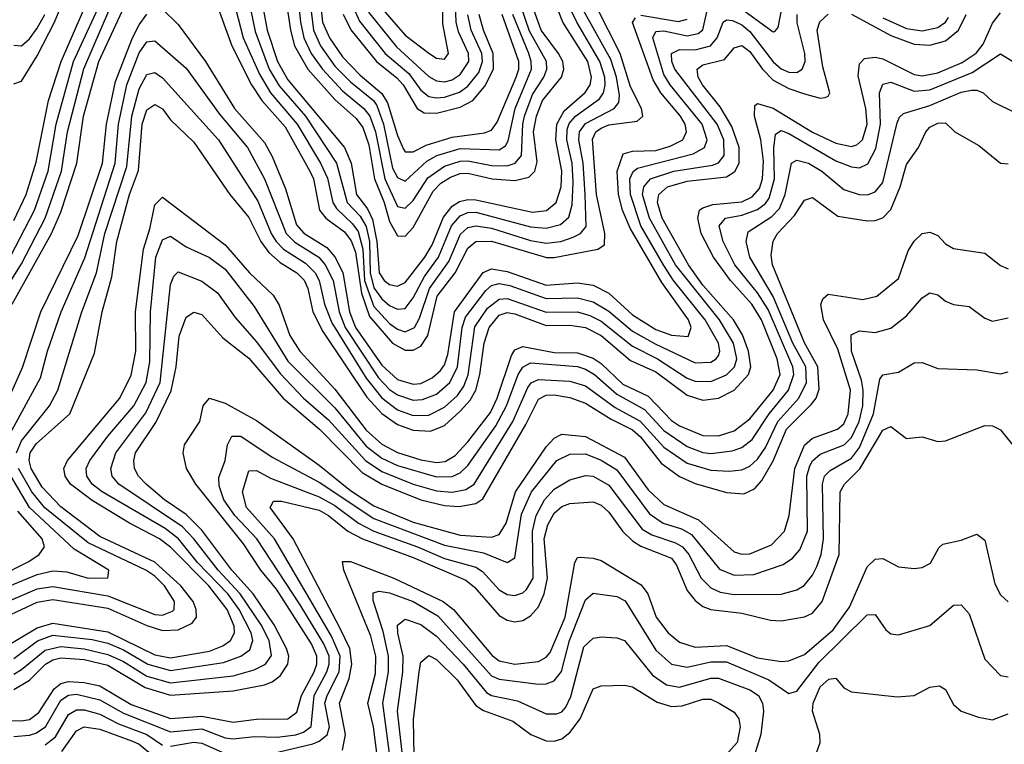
# Model space of a CAD drawing. Header units: inches. Extents: x 990535 to 1117859, y 769386 to 892122.
# Tile 976 of 1056: x 1063085 to 1065600, y 881725 to 883577. Entities that reach past the tile are written whole.
import ezdxf

# ---------------------------------------------------------------- set-up
doc = ezdxf.new("R2010")
doc.units = ezdxf.units.IN
doc.header["$MEASUREMENT"] = 0
doc.layers.add('B0868', color=7, linetype='Continuous')

msp = doc.modelspace()

# ---------------------------------------------------------------- linework, layer by layer
at = {"layer": 'B0868', "color": 5}
for points, elevation in [([(1064006.5, 883610), (1064070, 883537.5), (1064130, 883490.8), (1064150, 883478.5), (1064170, 883475.9), (1064180.6, 883490), (1064165.8, 883565.8), (1064168.2, 883790)], 3880), ([(1063683.8, 883730), (1063717.6, 883550), (1063743.3, 883470), (1063770, 883423), (1063914.4, 883250), (1063931.6, 883210), (1063945.6, 883130), (1063973.4, 883093.4), (1063985.9, 883065.9), (1063997.1, 883010), (1064002.9, 882930), (1064016.1, 882910), (1064030, 882900.2), (1064050, 882895.6), (1064070, 882905.1), (1064120, 882970), (1064138.2, 883001.8), (1064167.8, 883072.2), (1064190, 883100), (1064208.2, 883111.8), (1064230, 883117.4), (1064250, 883116.1), (1064395, 883085), (1064430.8, 883089.2), (1064455.4, 883110), (1064467.9, 883150), (1064470, 883190), (1064454.9, 883270), (1064456.8, 883310), (1064476.1, 883343.9), (1064529.6, 883390.4), (1064541.9, 883410), (1064545.9, 883430), (1064536.1, 883470), (1064472.7, 883570), (1064450, 883626.8)], 3680), ([(1063975.7, 883595.7), (1064047.8, 883507.8), (1064130, 883431.4), (1064150, 883420.2), (1064170, 883418.2), (1064190, 883423.2), (1064210, 883436.7), (1064231.9, 883470), (1064231.7, 883490), (1064206, 883546), (1064200, 883570), (1064193.6, 883730)], 3860), ([(1063818.5, 883690), (1063835.2, 883550), (1063853.8, 883510), (1063890, 883458.2), (1063930, 883417.9), (1063988.8, 883370), (1063997.2, 883357.2), (1064014.5, 883310), (1064037.6, 883197.6), (1064050, 883173.2), (1064070, 883164), (1064124.7, 883215.3), (1064150.7, 883229.3), (1064210, 883247.7), (1064310, 883244.4), (1064325.8, 883254.2), (1064332.9, 883267.1), (1064350.3, 883350), (1064392.2, 883450), (1064391.9, 883470), (1064385.3, 883490), (1064344.7, 883590)], 3760), ([(1063845.8, 883690), (1063858.8, 883570), (1063876.3, 883530), (1063910, 883481.8), (1063954.9, 883434.9), (1064010, 883388.2), (1064024.4, 883364.4), (1064050, 883280.9), (1064065.7, 883245.7), (1064070, 883238.8), (1064090, 883239.4), (1064123.5, 883256.5), (1064190, 883276.8), (1064272.1, 883287.9), (1064290, 883294.6), (1064304.9, 883315.1), (1064353.1, 883430), (1064360.3, 883450), (1064360.2, 883470), (1064317.1, 883590)], 3780), ([(1063050, 882948.5), (1063123.1, 883090), (1063157.7, 883190), (1063177.9, 883310), (1063222.8, 883470), (1063305.2, 883650)], 3660), ([(1063070, 883412.7), (1063090, 883419.8), (1063130, 883484.8), (1063174.3, 883570), (1063206.5, 883650)], 3720), ([(1063669.5, 883630), (1063686.3, 883546.3), (1063722.5, 883450), (1063747.6, 883407.6), (1063814.9, 883330), (1063894.6, 883210), (1063921.8, 883110), (1063954.9, 883074.9), (1063970, 883048), (1063978.5, 883010), (1063979.9, 882930), (1063990, 882891.7), (1064010, 882863.1), (1064030, 882846), (1064050, 882837), (1064070, 882839), (1064090, 882865.7), (1064119.1, 882920.9), (1064154.6, 882970), (1064188, 883050), (1064210, 883075.8), (1064230, 883083.8), (1064250, 883084.5), (1064390, 883047.7), (1064430, 883043.8), (1064466.2, 883053.8), (1064487.5, 883072.5), (1064496.5, 883103.5), (1064498.6, 883161.4), (1064495.9, 883210), (1064482.8, 883270), (1064483.5, 883296.5), (1064488.5, 883311.5), (1064505, 883330), (1064565.9, 883374.1), (1064576.6, 883390), (1064580.4, 883410), (1064579.3, 883430), (1064566.7, 883470), (1064507.8, 883570), (1064470, 883648.8)], 3660), ([(1063792, 883670), (1063802.4, 883570), (1063810.8, 883530), (1063829.5, 883490), (1063858.6, 883450), (1063910, 883394.8), (1063964.4, 883350), (1063979.3, 883330), (1063994.3, 883290), (1064017.4, 883170), (1064050, 883099.7), (1064070, 883095.2), (1064090, 883114.7), (1064127.2, 883172.8), (1064170, 883202.3), (1064210, 883215.4), (1064230, 883216.4), (1064290, 883204.4), (1064330, 883203.6), (1064350.3, 883210), (1064366.8, 883230), (1064369.8, 883310), (1064374.4, 883330), (1064394.8, 883385.2), (1064424, 883430), (1064431.6, 883450), (1064430.6, 883470), (1064387.4, 883547.4), (1064366.2, 883610)], 3740), ([(1063066, 882850), (1063166.6, 883030), (1063190, 883085.3), (1063231, 883210), (1063248.4, 883330), (1063287.2, 883470), (1063357.7, 883622.3)], 3620), ([(1063070, 883063.9), (1063101.6, 883130), (1063127.4, 883212.6), (1063159, 883370), (1063191.4, 883470), (1063257.7, 883622.3)], 3680), ([(1063585.1, 883625.1), (1063627.3, 883510), (1063677.4, 883410), (1063703.5, 883370), (1063763.2, 883303.2), (1063826.3, 883190), (1063835.4, 883170), (1063851.2, 883090), (1063867, 883070), (1063914.6, 883034.6), (1063932, 883012), (1063942.4, 882982.4), (1063958.2, 882878.2), (1063978.7, 882818.7), (1064037.6, 882750), (1064070, 882732), (1064090, 882732), (1064110, 882742.6), (1064127.4, 882770), (1064151.7, 882870), (1064197.3, 882930), (1064230, 882992.7), (1064250, 883009.8), (1064290, 883011.2), (1064430.9, 882969.1), (1064450, 882968.8), (1064561.7, 882990), (1064578.5, 883001.5), (1064579.7, 883030), (1064558.2, 883130), (1064548.4, 883271.6), (1064557, 883290), (1064570, 883299.9), (1064590, 883308), (1064662.4, 883317.6), (1064676.6, 883330), (1064673.1, 883350), (1064645.1, 883405.1), (1064618.5, 883490), (1064558.3, 883610)], 3620), ([(1063630.3, 883630.3), (1063656.2, 883530), (1063697.7, 883437.7), (1063725.6, 883390), (1063793.5, 883310), (1063853.6, 883210), (1063871.5, 883171.5), (1063885, 883110), (1063894, 883094), (1063935.4, 883055.4), (1063950, 883035.8), (1063961.6, 882990), (1063966.2, 882910), (1063990, 882844), (1064030, 882800.6), (1064050, 882786), (1064070, 882779.1), (1064093.6, 882790), (1064106.1, 882813.9), (1064131.8, 882890), (1064181, 882959), (1064211.3, 883028.7), (1064230, 883046), (1064250, 883050.4), (1064290, 883044.1), (1064390, 883012.6), (1064430, 883005.3), (1064467.2, 883010), (1064499, 883021), (1064517.5, 883030), (1064531.8, 883048.2), (1064529.8, 883130.2), (1064523.9, 883210), (1064513.3, 883270), (1064514.9, 883290), (1064530, 883311.2), (1064603.9, 883350), (1064615, 883365), (1064616.9, 883383.1), (1064609.8, 883430), (1064594.6, 883474.6), (1064508.8, 883630)], 3640), ([(1063764.9, 883630), (1063776.4, 883550), (1063787.1, 883510), (1063820.9, 883450), (1063890, 883372.9), (1063944.1, 883324.1), (1063961.2, 883301.2), (1063976.9, 883256.9), (1063991.5, 883170), (1064016, 883110), (1064030, 883061.2), (1064050, 883024.6), (1064070, 883023.8), (1064090, 883046.1), (1064141.1, 883138.9), (1064160.9, 883159.1), (1064185.4, 883174.6), (1064210, 883183.8), (1064230, 883184.5), (1064292.3, 883170), (1064350, 883165.5), (1064385.4, 883174.5), (1064400.5, 883190), (1064406.6, 883213.4), (1064397.4, 883290), (1064404.7, 883330), (1064420.8, 883370), (1064468.7, 883430), (1064475, 883450), (1064472.5, 883470), (1064461.6, 883490), (1064416.8, 883550), (1064394.1, 883614.1)], 3720), ([(1063026.6, 882853.4), (1063090, 882952.9), (1063150.3, 883070), (1063192.2, 883190), (1063207.1, 883290), (1063248.5, 883451.4), (1063315, 883605)], 3640), ([(1063060.8, 882519.2), (1063138.2, 882661.8), (1063156.1, 882730), (1063190.7, 882830), (1063251.5, 882968.5), (1063328.7, 883210), (1063337.8, 883310), (1063358.4, 883410), (1063390, 883491.7), (1063410, 883520.1), (1063430, 883523), (1063510, 883453.3), (1063595.5, 883335.5), (1063667, 883250), (1063710, 883170.1), (1063766, 883030), (1063788, 883008), (1063849.5, 882970), (1063865.6, 882950), (1063885.9, 882910), (1063901.5, 882830), (1063916.8, 882790), (1064001.5, 882661.5), (1064030, 882631.8), (1064050, 882617.9), (1064090, 882604.9), (1064114.1, 882605.9), (1064150, 882620), (1064184.1, 882650), (1064203.6, 882690), (1064215.5, 882790), (1064223.7, 882816.3), (1064275.5, 882884.5), (1064290, 882897.4), (1064310, 882902.9), (1064337.4, 882897.4), (1064430, 882864.2), (1064510, 882866.1), (1064550, 882856), (1064590, 882832), (1064650, 882780.9), (1064708.2, 882748.2), (1064810, 882700.1), (1064850, 882701.7), (1064864.4, 882710), (1064870, 882719), (1064873.4, 882730), (1064869.9, 882750.1), (1064836, 882810), (1064755, 882910), (1064730, 882948.4), (1064672, 883050), (1064644.9, 883130), (1064643.9, 883170), (1064651.6, 883188.4), (1064662.8, 883197.2), (1064805.7, 883234.3), (1064833.9, 883250), (1064840.9, 883270), (1064828.3, 883310), (1064746.3, 883410), (1064730, 883436.6), (1064702.6, 883530), (1064710, 883546.5), (1064730, 883547.9), (1064790, 883535.4), (1064818.2, 883541.8), (1064830, 883550.7), (1064844.1, 883615.9)], 3560), ([(1063450, 883603.3), (1063490, 883564.8), (1063559.6, 883470), (1063633.5, 883350), (1063710, 883262.9), (1063730, 883227.2), (1063764.3, 883144.3), (1063792.4, 883052.4), (1063811.1, 883031.1), (1063870, 882994.8), (1063890, 882970.8), (1063910.4, 882930.4), (1063927.1, 882830), (1063942.5, 882790), (1064010, 882694.1), (1064050, 882657.7), (1064090, 882645.3), (1064110, 882647.5), (1064138.8, 882661.2), (1064159.9, 882680.1), (1064170, 882694.8), (1064178.8, 882721.2), (1064196, 882830), (1064269, 882931), (1064290, 882940), (1064330, 882932.9), (1064430, 882898.7), (1064510, 882904.1), (1064550, 882898), (1064590, 882877.6), (1064650, 882822.6), (1064710, 882785), (1064750, 882770.3), (1064792.8, 882767.2), (1064800.5, 882790), (1064793.4, 882810), (1064724.9, 882904.9), (1064644, 883043.9), (1064624.8, 883090), (1064614.7, 883130), (1064611.5, 883190), (1064626.4, 883233.6), (1064650, 883240.4), (1064710, 883242.6), (1064746.8, 883253.2), (1064778.9, 883270), (1064788.3, 883290), (1064784.5, 883310), (1064772.9, 883330), (1064722.9, 883390), (1064703.1, 883423.1), (1064650.7, 883569.3), (1064658.2, 883581.8)], 3580), ([(1063934.5, 883614.5), (1063952.6, 883572.6), (1064018.8, 883490), (1064079.1, 883439.1), (1064110, 883396.8), (1064130, 883380.7), (1064150, 883376.7), (1064170, 883378.9), (1064208.5, 883391.5), (1064230, 883407), (1064258, 883442), (1064267.3, 883470), (1064265.1, 883490), (1064238.5, 883550), (1064229.3, 883589.3)], 3840), ([(1064937.9, 883597.9), (1065010, 883545.4), (1065013.6, 883546.4), (1065022.8, 883557.2), (1065032.3, 883610)], 3560), ([(1063050, 881974.8), (1063130, 882023), (1063170, 882034.8), (1063310, 882012.9), (1063430, 881954.1), (1063470, 881945.7), (1063570, 881962.9), (1063603.6, 881976.4), (1063623.1, 881990), (1063633.9, 882010), (1063633.2, 882026.8), (1063614.6, 882070), (1063567.9, 882130), (1063470, 882229.2), (1063442.1, 882250), (1063365.7, 882290), (1063270, 882347.9), (1063215.1, 882390), (1063201.1, 882410), (1063198.1, 882430), (1063206.8, 882450), (1063340.8, 882610), (1063370, 882668.8), (1063381.8, 882730), (1063381.1, 882830), (1063401, 882990), (1063417.6, 883042.4), (1063430, 883103.7), (1063450, 883123.5), (1063610, 883001.6), (1063672.2, 882930), (1063732.6, 882872.6), (1063747.6, 882847.6), (1063775.4, 882770), (1063800.6, 882730), (1063890, 882632.2), (1063970, 882527.8), (1064010, 882492.1), (1064050, 882471.1), (1064110, 882451.8), (1064150, 882445.1), (1064171.8, 882448.2), (1064197.2, 882462.8), (1064230, 882497.8), (1064287.2, 882572.8), (1064304.7, 882610), (1064341.1, 882718.9), (1064350, 882733), (1064370, 882741.4), (1064450, 882726), (1064510, 882725.7), (1064550, 882711.6), (1064570, 882698.2), (1064625.3, 882645.3), (1064690, 882614.5), (1064750, 882552.7), (1064770, 882538.6), (1064830, 882514), (1064870, 882513.4), (1064910, 882525.9), (1064950, 882556.5), (1065009.3, 882630), (1065027.6, 882670), (1065019.7, 882710), (1064980, 882810), (1064954.9, 882850), (1064900.6, 882910), (1064856.8, 882970), (1064825.8, 883030), (1064817.3, 883070), (1064821.8, 883090), (1064830, 883095.7), (1064855.5, 883104.5), (1064930, 883111), (1064955.9, 883124.1), (1064974.6, 883145.4), (1064982.5, 883170), (1064984.8, 883215.2), (1064977.7, 883270), (1064961.9, 883330), (1064962.8, 883357.2), (1064970, 883362.2), (1065010, 883350.6), (1065110, 883289.1), (1065170, 883260.8), (1065210, 883252.9), (1065222.9, 883257.1), (1065237.8, 883270), (1065249.4, 883310), (1065246.1, 883350), (1065227.1, 883432.9), (1065230, 883463.6), (1065242.8, 883477.2), (1065270, 883481.2), (1065290, 883476.5), (1065370, 883436.4), (1065390, 883433.3), (1065430, 883440.6), (1065492.7, 883467.3), (1065528.5, 883491.5), (1065545.6, 883514.4), (1065570, 883567.9), (1065590, 883594.6)], 3480), ([(1063050, 882050.9), (1063130, 882088.5), (1063170, 882095.3), (1063310, 882072.8), (1063410, 882028.7), (1063450, 882015.8), (1063490, 882017.8), (1063525.3, 882034.7), (1063536.4, 882050), (1063536.2, 882070), (1063528, 882090), (1063497, 882130), (1063430, 882190.5), (1063290, 882256.2), (1063190, 882331.8), (1063142.1, 882382.1), (1063114.6, 882430), (1063108.9, 882450), (1063111.9, 882470), (1063127.3, 882492.7), (1063213.2, 882570), (1063275.8, 882724.2), (1063295.7, 882830), (1063320, 882920), (1063332.8, 883010), (1063365.9, 883130), (1063388.4, 883191.6), (1063397.7, 883310), (1063410, 883346), (1063430, 883360.3), (1063450, 883348.8), (1063470, 883320.8), (1063530, 883263.9), (1063621.4, 883130), (1063670, 883071.7), (1063701, 883010), (1063721.5, 882981.5), (1063750, 882956.1), (1063792.9, 882930), (1063811.4, 882911.4), (1063821.1, 882890), (1063834.1, 882830), (1063859.6, 882779.6), (1063972.1, 882612.1), (1064010, 882570.4), (1064050, 882542.7), (1064090, 882528.2), (1064134.3, 882525.7), (1064170, 882540), (1064210, 882576.2), (1064235.6, 882604.4), (1064250.4, 882630), (1064260.5, 882670), (1064271.4, 882750), (1064284.2, 882790), (1064310, 882822), (1064330, 882828.2), (1064350, 882824.8), (1064430, 882794.9), (1064490, 882796.3), (1064530, 882790.4), (1064570, 882769.9), (1064645.6, 882705.6), (1064710, 882676.9), (1064790, 882617.3), (1064830, 882604.6), (1064870, 882609.3), (1064910, 882630.3), (1064946.5, 882670), (1064952.8, 882690), (1064946.7, 882730), (1064931.1, 882771.1), (1064908.7, 882810), (1064830, 882898.7), (1064793.5, 882950), (1064726.5, 883070), (1064714.1, 883110), (1064717.6, 883130), (1064739.9, 883150), (1064790, 883164.2), (1064890, 883174.9), (1064911.6, 883188.4), (1064922.6, 883210), (1064922.8, 883250), (1064903.7, 883303.7), (1064874.2, 883354.2), (1064828.9, 883410), (1064818.1, 883430), (1064815.3, 883450), (1064830, 883461.1), (1064885.2, 883474.8), (1064910, 883505.1), (1064930, 883511), (1064950, 883495.7), (1064982, 883450), (1065010, 883422.1), (1065050, 883401.1), (1065090, 883387.5), (1065130, 883376.6), (1065142.3, 883377.7), (1065150, 883381.1), (1065154.3, 883390), (1065136.1, 883456.1), (1065122.2, 883550), (1065129, 883571), (1065150, 883590.8)], 3520), ([(1063061.3, 882618.7), (1063092.5, 882687.6), (1063139, 882830), (1063234.8, 883025.2), (1063296.4, 883210), (1063306.7, 883310), (1063330, 883418.7), (1063373.6, 883530), (1063390, 883563.2), (1063410, 883590.7)], 3580), ([(1063070, 883511.3), (1063090, 883510.1), (1063110, 883527.5), (1063130, 883555.5), (1063149.7, 883590.3)], 3740), ([(1063076.6, 882470), (1063090, 882500.9), (1063161.2, 882590), (1063182.3, 882630), (1063243.5, 882830), (1063281.5, 882930), (1063302.8, 883030), (1063358.7, 883201.3), (1063371.2, 883330), (1063390, 883400.4), (1063410, 883436.9), (1063430, 883441.6), (1063450, 883427.8), (1063592.8, 883270), (1063693.1, 883113.1), (1063727.6, 883030), (1063740.1, 883010), (1063758.7, 882990), (1063814.8, 882954.7), (1063839.4, 882930), (1063850.2, 882910), (1063863.6, 882850), (1063882.3, 882802.3), (1063970, 882660.4), (1064010, 882610.6), (1064050, 882580), (1064090, 882565.7), (1064130, 882566.3), (1064170, 882586.4), (1064203.3, 882616.7), (1064219.9, 882640.1), (1064230.7, 882669.3), (1064247.7, 882792.3), (1064280.2, 882839.8), (1064310, 882863), (1064330, 882864.2), (1064430, 882829.5), (1064510, 882830), (1064541.2, 882821.2), (1064570, 882806.3), (1064650, 882742.1), (1064714.4, 882710), (1064790, 882660.6), (1064810, 882653.4), (1064850, 882652.3), (1064890, 882669), (1064911.1, 882690), (1064916.8, 882710), (1064908, 882750), (1064872.8, 882810), (1064760.2, 882950), (1064693.6, 883070), (1064676.2, 883130), (1064678.9, 883150), (1064696.5, 883170), (1064755.8, 883190), (1064855, 883205), (1064870, 883210.7), (1064884.8, 883230), (1064883.2, 883270), (1064866.7, 883310), (1064758.5, 883450), (1064751, 883470), (1064750, 883490.1), (1064770, 883500.2), (1064810, 883499.7), (1064849.8, 883510.2), (1064866.2, 883530), (1064881.8, 883570), (1064890, 883576), (1064905.5, 883574.5), (1064930, 883563.7), (1064950, 883546.9), (1065010, 883468.7), (1065030, 883450.9), (1065050, 883442.4), (1065070, 883441.9), (1065083.6, 883450), (1065091.5, 883470), (1065090.6, 883490), (1065071.1, 883568.9), (1065071, 883590)], 3540), ([(1063911, 883591), (1063930.8, 883550.8), (1063996.7, 883470), (1064048.6, 883428.6), (1064064.9, 883410), (1064100.1, 883350), (1064118.5, 883338.5), (1064150, 883337.9), (1064210, 883353.6), (1064242.4, 883370), (1064273.1, 883406.9), (1064295.7, 883450), (1064294.8, 883490), (1064269.8, 883550), (1064258.7, 883590)], 3820), ([(1064671.7, 883588.4), (1064768, 883572), (1064790, 883578.1)], 3580), ([(1065210, 883591.2), (1065310, 883536.5), (1065370, 883513.8), (1065410, 883511.9), (1065450, 883522.5), (1065483, 883550), (1065502.6, 883590)], 3520), ([(1065290, 883581.6), (1065350, 883554.6), (1065390, 883548.5), (1065430, 883556.8), (1065449.5, 883570.5), (1065457.6, 883582.4)], 3540), ([(1063070, 881944.1), (1063130.6, 881989.4), (1063170, 882003.8), (1063270, 881992.7), (1063310, 881983.2), (1063350, 881966.6), (1063412.3, 881930), (1063470, 881913.7), (1063605.9, 881934.1), (1063649.9, 881950), (1063673.1, 881966.9), (1063680.7, 881990), (1063676.2, 882010), (1063645.4, 882070), (1063616.3, 882110), (1063539.6, 882190), (1063490.6, 882250), (1063456.3, 882276.2), (1063295.6, 882370), (1063270.6, 882390), (1063256.3, 882410), (1063254.9, 882430), (1063264.4, 882450), (1063310, 882512.8), (1063376.5, 882590), (1063407.7, 882650), (1063417.6, 882702.4), (1063419.5, 882830), (1063433.2, 882970), (1063450, 883014.6), (1063470, 883023.6), (1063510, 882996.5), (1063570, 882968.8), (1063610, 882938.9), (1063683.9, 882843.9), (1063770, 882704.3), (1063890, 882584.8), (1063970, 882487.1), (1064010, 882456), (1064050, 882437.7), (1064150, 882408.4), (1064190, 882409.6), (1064210, 882418.5), (1064230, 882437.7), (1064301.2, 882538.8), (1064328.8, 882590), (1064358, 882670), (1064370, 882688.8), (1064390, 882699.5), (1064510, 882690.2), (1064530, 882683.8), (1064553.5, 882670), (1064610, 882619.6), (1064680.9, 882580.9), (1064730, 882526.7), (1064790, 882486.2), (1064830, 882470.7), (1064850, 882468.6), (1064904.8, 882475.2), (1064930, 882483.8), (1064955.8, 882504.2), (1064999.8, 882570), (1065048.6, 882630), (1065062.6, 882670), (1065060.2, 882690), (1064996.6, 882836.6), (1064970, 882878.4), (1064911.5, 882950), (1064882.3, 883010), (1064871.7, 883050), (1064888.1, 883070), (1064930, 883077.5), (1064970, 883092), (1064990, 883107), (1064999.5, 883120.5), (1065013.4, 883170), (1065011.4, 883248.6), (1065015.6, 883284.4), (1065030, 883294), (1065050, 883286.3), (1065170, 883216.3), (1065210, 883200.6), (1065230, 883198.4), (1065251.7, 883208.3), (1065272.1, 883247.9), (1065283.7, 883310), (1065281.2, 883390), (1065290, 883412.3), (1065310, 883416.7), (1065370, 883394), (1065410, 883397.8), (1065518, 883442), (1065590, 883489.5), (1065630, 883464.8)], 3460), ([(1063070, 881904.7), (1063090, 881915.9), (1063150, 881965.5), (1063190, 881975), (1063250, 881968.7), (1063310, 881954.9), (1063350, 881936.6), (1063410, 881899.1), (1063470, 881882.5), (1063630, 881900.3), (1063684.3, 881915.7), (1063712.9, 881930), (1063728, 881952), (1063722.6, 881990), (1063701.8, 882030), (1063648, 882110), (1063592, 882170), (1063530, 882250), (1063500.5, 882280.5), (1063338.6, 882390), (1063321.3, 882410), (1063317.8, 882430), (1063330.7, 882470), (1063407.6, 882572.4), (1063444.1, 882650), (1063470, 882900.4), (1063478.5, 882921.5), (1063490, 882932.7), (1063550, 882908.2), (1063590, 882879.1), (1063635.4, 882815.4), (1063690, 882753.6), (1063750, 882672.5), (1063810.3, 882610), (1063874.1, 882554.1), (1063968.1, 882450), (1064010, 882422.4), (1064090, 882389.5), (1064150, 882372.7), (1064190, 882369.1), (1064224.2, 882375.8), (1064245.9, 882390), (1064344.5, 882550), (1064383.1, 882636.9), (1064391.6, 882648.4), (1064410, 882657.6), (1064490, 882653.4), (1064530, 882641.3), (1064606.1, 882586.1), (1064670, 882550.8), (1064730, 882484.5), (1064790, 882443.1), (1064850, 882425.9), (1064897.2, 882422.8), (1064930, 882426.6), (1064950, 882435.9), (1064970, 882453.7), (1064990, 882483.8), (1065021.6, 882550), (1065075.3, 882610), (1065094.5, 882650), (1065092.7, 882690), (1065059.8, 882750), (1065009.8, 882869.8), (1064949.9, 882970), (1064940.4, 883010), (1064945.6, 883034.4), (1065005.9, 883074.1), (1065025.4, 883094.6), (1065040.1, 883130), (1065056.3, 883210), (1065070, 883218.2), (1065099.5, 883210), (1065134.1, 883190), (1065190, 883142.9), (1065228.9, 883130), (1065250.5, 883129.5), (1065270, 883136.5), (1065290, 883161.1), (1065326.6, 883313.4), (1065332, 883328), (1065342.8, 883337.2), (1065410, 883357.2), (1065490, 883391.4), (1065516.3, 883396.3), (1065530, 883396.6), (1065546.4, 883390), (1065570, 883367.5), (1065630, 883337.7)], 3440), ([(1063070, 881865.3), (1063110, 881889.1), (1063150.8, 881930), (1063170, 881941.3), (1063190, 881946.1), (1063250, 881941.4), (1063310, 881927.7), (1063405.5, 881870), (1063470, 881851), (1063630, 881861.4), (1063710, 881877), (1063730, 881884.9), (1063750, 881899.8), (1063770.2, 881930), (1063772.4, 881950), (1063766.5, 881970), (1063734.7, 882030), (1063681.1, 882110), (1063626.7, 882170), (1063550, 882272), (1063510, 882312.2), (1063455.2, 882350), (1063407.9, 882390), (1063388.9, 882410), (1063378.2, 882430), (1063376.5, 882450), (1063381.1, 882470), (1063432.8, 882547.2), (1063471.6, 882628.4), (1063484.4, 882690), (1063492, 882768), (1063510, 882816.8), (1063530, 882829.6), (1063550, 882823.6), (1063603.6, 882763.6), (1063670, 882711.6), (1063758.3, 882610), (1063850.7, 882530.7), (1063959.8, 882419.8), (1064009.9, 882390.1), (1064110, 882349.4), (1064170, 882335), (1064207.4, 882332.6), (1064250, 882340.4), (1064268, 882352), (1064377.7, 882542.3), (1064410, 882607), (1064430, 882617.2), (1064450, 882618.4), (1064490, 882611.5), (1064530, 882596.9), (1064595.6, 882555.6), (1064650, 882528.5), (1064670.8, 882510.8), (1064723.7, 882443.7), (1064770, 882409.1), (1064810, 882391.6), (1064890, 882368.4), (1064934.8, 882365.2), (1064962.2, 882377.8), (1064980.9, 882399.1), (1065010, 882449.4), (1065043.6, 882530), (1065106.8, 882593.2), (1065119.2, 882610), (1065127.4, 882632.6), (1065123.4, 882690), (1065090, 882750.7), (1065008.2, 882950), (1065004.8, 882975.2), (1065009.5, 883010.5), (1065021.1, 883030), (1065064, 883076), (1065090, 883115.9), (1065110, 883122.5), (1065175, 883075), (1065250, 883062.8), (1065270, 883063.2), (1065290, 883070.5), (1065310, 883091.6), (1065333.8, 883150), (1065350, 883206.4), (1065381.2, 883250), (1065399.5, 883290), (1065410, 883301.7), (1065430, 883312.7), (1065450, 883313.6), (1065473.6, 883290), (1065535.3, 883255.3), (1065590, 883210.1), (1065610, 883208.5)], 3420), ([(1063010, 881787.1), (1063090, 881785.3), (1063110, 881788.5), (1063133.8, 881806.3), (1063172.8, 881867.2), (1063190, 881880.5), (1063210, 881885.6), (1063250, 881883.1), (1063290, 881874.3), (1063370, 881826.5), (1063470, 881790.8), (1063550, 881796.8), (1063630, 881781.4), (1063690, 881789.6), (1063770, 881790.1), (1063792.6, 881807.4), (1063805.1, 881850), (1063836.8, 881910), (1063843.9, 881930), (1063844, 881950), (1063830, 881982), (1063741.2, 882121.2), (1063701, 882170), (1063657.1, 882237.1), (1063535.1, 882390), (1063511, 882430), (1063502.5, 882470), (1063506.4, 882490), (1063544.8, 882550), (1063554.1, 882590), (1063569.8, 882610), (1063610, 882597), (1063690, 882552.6), (1063850, 882438), (1063930, 882373.3), (1063990, 882334.7), (1064090, 882292.5), (1064210, 882259.9), (1064290, 882254.8), (1064310, 882261.6), (1064327.3, 882290), (1064351.7, 882370), (1064430, 882485.2), (1064450, 882507.4), (1064470, 882518), (1064530, 882511.5), (1064630, 882459.2), (1064690, 882375.3), (1064730, 882338.3), (1064818.5, 882298.5), (1064910, 882217.2), (1064930, 882211.1), (1064950, 882212), (1065005.3, 882234.7), (1065038.5, 882270), (1065050.6, 882309.4), (1065065.1, 882430), (1065090, 882489.7), (1065110, 882507.1), (1065174, 882530), (1065190, 882543.8), (1065201.5, 882570), (1065207, 882630), (1065174.8, 882734.8), (1065138.5, 882810), (1065131.2, 882848.8), (1065136.3, 882863.7), (1065150, 882875.3), (1065238.3, 882861.7), (1065274.6, 882870), (1065330, 882915.1), (1065354.1, 882985.9), (1065370, 883010.6), (1065390, 883030.1), (1065410, 883033.8), (1065430, 883025.4), (1065450, 883004.3), (1065470, 882991.9), (1065550, 882980.1), (1065590, 882948.9), (1065610, 882940.4)], 3380), ([(1063070, 881745.2), (1063110, 881748.1), (1063126.2, 881753.8), (1063151.1, 881770), (1063190, 881837.6), (1063210, 881850.9), (1063230, 881853), (1063290, 881838.8), (1063350, 881804.4), (1063470, 881757.1), (1063550, 881765), (1063610, 881741.5), (1063630, 881739.3), (1063684.8, 881744.8), (1063743.1, 881743.1), (1063790, 881749.3), (1063810, 881755.9), (1063829.5, 881770.5), (1063837, 881850), (1063869.8, 881910), (1063875.6, 881930), (1063875.2, 881950), (1063861.8, 881981.8), (1063801.4, 882081.4), (1063691.1, 882250), (1063634.2, 882310), (1063606.7, 882350), (1063594.2, 882385.8), (1063593.4, 882406.6), (1063609.5, 882450.5), (1063616.2, 882490), (1063627.2, 882512.8), (1063650, 882512.3), (1063730, 882458.5), (1063850, 882394.9), (1063990, 882302.2), (1064170, 882234.1), (1064270, 882214), (1064330, 882189.6), (1064350, 882201.6), (1064367.1, 882312.9), (1064392, 882370), (1064457, 882450), (1064490, 882466.4), (1064530, 882467.5), (1064570, 882451.1), (1064610, 882426.2), (1064694, 882314), (1064728.6, 882290), (1064775.3, 882275.3), (1064800.9, 882260.9), (1064872.6, 882172.6), (1064910, 882157), (1064960.6, 882159.4), (1065035.1, 882184.9), (1065059.2, 882200.8), (1065077.9, 882222.1), (1065097, 882270), (1065096, 882410), (1065103.5, 882436.5), (1065110.1, 882449.9), (1065130, 882466.2), (1065191.1, 882490), (1065210, 882508.7), (1065229.6, 882550), (1065238.6, 882590), (1065239.1, 882630), (1065235.4, 882655.4), (1065210, 882730), (1065208.7, 882771.3), (1065230, 882781.5), (1065270, 882777.3), (1065310, 882788.6), (1065350, 882820.4), (1065390, 882866.4), (1065410, 882878.6), (1065430, 882873.6), (1065450, 882857.1), (1065470, 882849.2), (1065510, 882844.2), (1065550, 882813.8), (1065570, 882806.4), (1065610, 882814.6)], 3360), ([(1063730, 881701.3), (1063833.8, 881726.2), (1063850, 881732.8), (1063870.6, 881749.4), (1063876, 881770), (1063864.7, 881830), (1063870.3, 881850), (1063900.7, 881910), (1063903.7, 881950), (1063881.8, 882001.8), (1063735.8, 882250), (1063664.4, 882330), (1063654.4, 882370), (1063670, 882423.7), (1063690, 882424.6), (1063725.4, 882405.4), (1063850, 882357.6), (1063890, 882335.3), (1063950.1, 882290), (1063990, 882269.9), (1064101.1, 882230), (1064170, 882199.8), (1064250, 882177.9), (1064267, 882167), (1064310, 882119.9), (1064330, 882107.8), (1064350, 882105.2), (1064370, 882112.2), (1064379.2, 882120.8), (1064396.2, 882150), (1064394.8, 882270), (1064404.3, 882310), (1064425.6, 882350), (1064450, 882377.3), (1064490, 882400.7), (1064530, 882411.9), (1064550, 882410.3), (1064590, 882387.1), (1064674.9, 882274.9), (1064700, 882260), (1064760.1, 882240.1), (1064778.1, 882230), (1064794.3, 882210), (1064825.3, 882150), (1064850, 882124.7), (1064874.1, 882114.1), (1064910, 882107.8), (1065030, 882108.9), (1065070, 882119.6), (1065088.7, 882131.3), (1065110, 882157.2), (1065120.8, 882179.2), (1065132.3, 882210), (1065138.4, 882250), (1065135.3, 882390), (1065140.9, 882410), (1065155, 882425), (1065210, 882456.7), (1065230, 882483.9), (1065266.3, 882570), (1065281.9, 882658.1), (1065290, 882669.4), (1065330, 882675.9), (1065370, 882700.3), (1065390, 882700.9), (1065430, 882685), (1065530, 882681.9), (1065590, 882672.2), (1065610, 882676.8)], 3340), ([(1063909.9, 881710.1), (1063917.6, 881750), (1063901.9, 881830), (1063926.5, 881893.5), (1063933.8, 881930), (1063928, 881970), (1063902.9, 882022.9), (1063783.3, 882250), (1063725, 882330), (1063733.7, 882346.3), (1063753.8, 882346.2), (1063850, 882323.3), (1063873.9, 882310), (1063923.4, 882270), (1063960.8, 882250), (1064090, 882202.5), (1064224.4, 882144.4), (1064246.4, 882126.4), (1064310, 882054.5), (1064330, 882042.6), (1064350, 882038.4), (1064370, 882041.5), (1064390, 882053.2), (1064410, 882076.1), (1064425, 882110), (1064433.4, 882150), (1064425.1, 882250), (1064434.2, 882285.8), (1064450, 882316), (1064470, 882332.8), (1064490, 882340.2), (1064550, 882344.4), (1064570, 882336.5), (1064590, 882318.3), (1064625.2, 882270), (1064650, 882245.1), (1064671.3, 882231.3), (1064750, 882200.4), (1064763, 882183), (1064790, 882118.5), (1064810, 882092.7), (1064830, 882076.9), (1064850, 882069.6), (1064930, 882060.6), (1065002.6, 882042.6), (1065030, 882040.6), (1065090, 882050.7), (1065110, 882060.6), (1065135.1, 882090), (1065178.2, 882210), (1065180.4, 882370), (1065191.7, 882390), (1065231.3, 882428.7), (1065290, 882527.8), (1065310, 882537), (1065350, 882506.8), (1065390, 882511), (1065430, 882499.1), (1065450, 882500.8), (1065550, 882539.8), (1065570, 882538.5), (1065590, 882528.4), (1065670, 882428.7)], 3320), ([(1063010, 882109.3), (1063130, 882159), (1063170, 882168.5), (1063205.5, 882165.5), (1063260.3, 882150), (1063309.8, 882150.2), (1063312.7, 882170), (1063223.8, 882223.8), (1063110, 882330), (1063051.6, 882430)], 3560), ([(1063030, 882079.9), (1063130, 882122.5), (1063170, 882128.7), (1063310, 882104.6), (1063430, 882056.9), (1063450, 882055.2), (1063475.1, 882064.9), (1063479.7, 882070), (1063480.9, 882090), (1063455.3, 882130), (1063430, 882154.6), (1063406.9, 882170), (1063259.8, 882239.8), (1063149.1, 882329.1), (1063116.5, 882370), (1063081.8, 882430)], 3540), ([(1063030, 882152.8), (1063108, 882192), (1063134.9, 882210), (1063148.4, 882230), (1063142.3, 882250), (1063080.5, 882320.5)], 3580), ([(1063999, 881690), (1063989, 881770), (1063974.2, 881830), (1063993.9, 881906.1), (1063994.7, 881950), (1063981.6, 882001.6), (1063912.9, 882170), (1063910, 882191.9), (1063930, 882191.9), (1064041.1, 882150), (1064166.8, 882090), (1064193.4, 882070), (1064292.2, 881952.2), (1064310, 881938.5), (1064350, 881929.6), (1064410, 881936.9), (1064430, 881947.7), (1064439.9, 881960.1), (1064478.6, 882050), (1064503, 882190), (1064510, 882202.4), (1064516.5, 882203.5), (1064550, 882201.1), (1064570, 882194.7), (1064672.5, 882132.5), (1064689.5, 882110), (1064710.4, 882050), (1064741.5, 882010), (1064770, 881986.1), (1064810, 881973.7), (1064890, 881977.6), (1064970, 881945.9), (1065030, 881936.9), (1065050, 881938.2), (1065090, 881954.5), (1065162.6, 882017.4), (1065204.4, 882075.6), (1065250, 882178.5), (1065270, 882198.2), (1065290, 882200.1), (1065330, 882178.3), (1065370, 882174.1), (1065390, 882177), (1065411.7, 882188.3), (1065432.9, 882227.1), (1065443.4, 882236.6), (1065490, 882246.8), (1065530, 882262.4), (1065550, 882246.7), (1065575.4, 882135.4), (1065590, 882106.7), (1065610, 882088.9)], 3280), ([(1064033.6, 881670), (1064012.8, 881830), (1064027.1, 881910), (1064027.3, 881950), (1064013.1, 882013.1), (1063987.7, 882092.3), (1063988.2, 882111.8), (1064003.3, 882116.7), (1064030, 882111.8), (1064090, 882090), (1064153.1, 882053.1), (1064290, 881900.2), (1064310, 881891.6), (1064410, 881879), (1064430, 881879.7), (1064450, 881887.5), (1064468.8, 881911.2), (1064489, 881990), (1064530, 882093.9), (1064550, 882111.6), (1064610, 882102.7), (1064631.6, 882091.6), (1064710, 881965.3), (1064750, 881930.1), (1064790, 881921.9), (1064850, 881936.2), (1064890, 881935.7), (1064998.7, 881890), (1065050, 881854.6), (1065070, 881861.2), (1065126.2, 881933.8), (1065250, 882055.9), (1065270, 882056.5), (1065297.5, 882017.5), (1065310, 882007.6), (1065330, 882004.7), (1065410, 882028.4), (1065470, 882080.4), (1065490, 882081.6), (1065510, 882058.2), (1065550, 881942.9), (1065590, 881901.3), (1065610, 881897.7)], 3260), ([(1064063.6, 881690), (1064050.2, 881810), (1064063.7, 881910), (1064064.9, 881950), (1064051, 882009), (1064050.3, 882029.7), (1064070, 882044.6), (1064110, 882031.4), (1064150, 882001.8), (1064218.1, 881930), (1064277.5, 881857.5), (1064290.2, 881850.2), (1064356.2, 881836.2), (1064430, 881803.2), (1064456.9, 881803.2), (1064470, 881807.7), (1064480.1, 881819.9), (1064493.1, 881846.9), (1064526.1, 881973.9), (1064550, 881996.3), (1064570, 881999.6), (1064610, 881997.1), (1064630, 881990.6), (1064701.8, 881901.8), (1064736.8, 881876.8), (1064770, 881870.8), (1064850, 881894), (1064870, 881894), (1064950, 881864.5), (1064972, 881850), (1064982.2, 881830), (1064984.6, 881810), (1064978.4, 881750), (1064953, 881670)], 3240), ([(1064093.1, 881650), (1064091.3, 881788.7), (1064105.3, 881910), (1064110, 881935.2), (1064130, 881952.1), (1064150, 881941.6), (1064202.2, 881890), (1064250, 881824.4), (1064270, 881811.5), (1064344.4, 881784.4), (1064390.3, 881750.3), (1064430, 881733.7), (1064450, 881732.9), (1064470, 881739.3), (1064490, 881755.3), (1064516.5, 881790), (1064550, 881866.8), (1064570, 881874.5), (1064630, 881876.2), (1064650, 881872), (1064713, 881833), (1064750, 881821.4), (1064777, 881823), (1064830, 881840.8), (1064850, 881840.4), (1064871.6, 881830), (1064910, 881807.4), (1064921.5, 881790), (1064925.7, 881770), (1064917.4, 881730), (1064881.9, 881690)], 3220), ([(1065119.3, 881700.7), (1065130, 881730), (1065128.5, 881750), (1065110.5, 881810), (1065111.8, 881830), (1065130, 881872), (1065151.6, 881891.6), (1065170, 881894.2), (1065190, 881869.2), (1065210, 881859.2), (1065326.5, 881846.5), (1065370, 881850.2), (1065410, 881870.8), (1065434.7, 881874.7), (1065450, 881865.3), (1065470, 881826.5), (1065490, 881810.2), (1065534.2, 881794.2), (1065570, 881787.4), (1065610, 881803.4)], 3240), ([(1063150, 881724), (1063176.2, 881743.8), (1063210, 881801.1), (1063230, 881813.1), (1063250, 881813.4), (1063290, 881801.7), (1063337.8, 881777.8), (1063409.7, 881750), (1063450, 881723.1)], 3340), ([(1063193.1, 881706.9), (1063230, 881759.6), (1063250, 881770), (1063290, 881763.9), (1063373.5, 881733.5), (1063390, 881725.6), (1063430, 881692.6)], 3320), ([(1063470, 881720.7), (1063530, 881730.8), (1063550, 881727.8), (1063610, 881701.7)], 3340)]:
    msp.add_lwpolyline(points, dxfattribs=dict(at, elevation=elevation))

doc.saveas('drawing.dxf')
